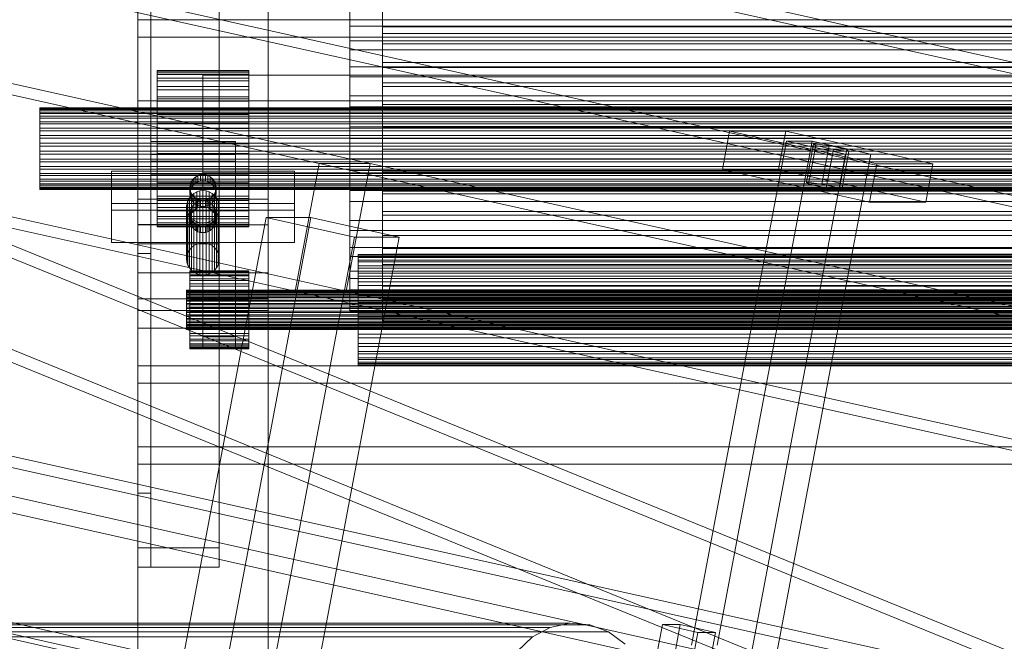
# Model space of a CAD drawing. Header units: millimetres. Extents: x -4738 to 65662, y -68080 to 6847.
# Tile 953 of 1056: x 27189 to 27491, y 249 to 440. Entities that reach past the tile are written whole.
import ezdxf

# ---------------------------------------------------------------- set-up
doc = ezdxf.new("R2010")
doc.units = ezdxf.units.MM
for name, color, linetype, lineweight in [('COTAS_P', 1, 'Continuous', 0), ('lateral_C09', 7, 'Continuous', 0), ('lateral_C10', 7, 'Continuous', 0)]:
    doc.layers.add(name, color=color, linetype=linetype, lineweight=lineweight)
doc.dimstyles.new('R19_100', dxfattribs={"dimtxt": 250, "dimasz": 150, "dimexe": 150, "dimexo": 80, "dimgap": 100, "dimtad": 1, "dimtih": 1, "dimtoh": 1, "dimdsep": 46, "dimcen": 0.09, "dimadec": 0, "dimazin": 0, "dimtfac": 1, "dimtdec": 4, "dimtofl": 0, "dimtmove": 0, "dimatfit": 3, "dimfxl": 1, "dimtolj": 1, "dimtzin": 0, "dimarcsym": 0})

# ---------------------------------------------------------------- blocks, each defined once
blk = doc.blocks.new('DIM_R30_9')
at = {"layer": 'COTAS_P'}
for p, q in [((26750.07, 1241), (27150.07, 1241)), ((27150.07, 1241), (27105.07, 1091)), ((27150.07, 0), (27150.07, 1241)), ((27150.07, 1241), (27195.07, 1091)), ((27150.07, 0), (27105.07, 150)), ((27150.07, 0), (27195.07, 150)), ((26750.07, 0), (27150.07, 0))]:
    blk.add_line(p, q, dxfattribs=at)
blk.add_text('1241 P', height=250, rotation=90, dxfattribs=at).set_placement((27050.07, 620.5))
blk = doc.blocks.new('DIM_R30_31')
at = {"layer": 'COTAS_P'}
for p, q in [((26795.07, 1320), (27495.07, 1320)), ((27495.07, 1320), (27450.07, 1170)), ((27495.07, 0), (27495.07, 1320)), ((27495.07, 1320), (27540.07, 1170)), ((27495.07, 0), (27450.07, 150)), ((27495.07, 0), (27540.07, 150)), ((26795.07, 0), (27495.07, 0))]:
    blk.add_line(p, q, dxfattribs=at)
blk.add_text('1320 P', height=250, rotation=90, dxfattribs=at).set_placement((27395.07, 660))

msp = doc.modelspace()

# ---------------------------------------------------------------- linework, layer by layer
at = {"layer": 'lateral_C09'}
for p, q in [((27225.067, 376.798), (27225.067, 965.451)), ((27250.067, 965.451), (27250.067, 376.798)), ((27225.067, 959.505), (27225.067, 370.852)), ((27250.067, 370.852), (27250.067, 959.505)), ((27225.067, 367.879), (27225.067, 956.532)), ((27229.067, 956.532), (27229.067, 367.879)), ((27300.067, 350.446), (27300.067, 920.446)), ((27300.067, 917.473), (27300.067, 347.473)), ((27225.067, 277.69), (27225.067, 866.343)), ((27250.067, 866.343), (27250.067, 277.69)), ((27225.067, 860.396), (27225.067, 271.743)), ((27229.067, 271.743), (27229.067, 860.396)), ((27250.067, 271.743), (27250.067, 860.396)), ((27225.067, 727.185), (27225.067, 12)), ((27265.067, 12), (27265.067, 727.185)), ((27225.067, 12), (27225.067, 721.808)), ((27265.067, 12), (27265.067, 721.808)), ((27225.067, 530.244), (27225.067, 12)), ((27265.067, 12), (27265.067, 530.244)), ((27225.067, 12), (27225.067, 524.867)), ((27265.067, 12), (27265.067, 524.867)), ((27225.067, 459.905), (27225.067, 294.393)), ((27229.067, 294.393), (27229.067, 459.905)), ((27225.067, 454.009), (27225.067, 294.393)), ((27229.067, 294.393), (27229.067, 454.009)), ((27290.067, 437.502), (27290.067, 443.233)), ((27300.067, 437.374), (27300.067, 441.959)), ((27225.067, 434.129), (27225.067, 439.458)), ((27225.067, 439.458), (27775.067, 439.458)), ((27225.067, 414.681), (27225.067, 439.458)), ((27290.067, 439.751), (27290.067, 433.07)), ((27290.067, 430.33), (27290.067, 437.502)), ((27290.067, 437.502), (27710.067, 437.502)), ((27300.067, 439.584), (27300.067, 435.259)), ((27300.067, 435.259), (27300.067, 437.374)), ((27300.067, 437.374), (27700.067, 437.374)), ((27300.067, 432.149), (27300.067, 437.374)), ((27700.067, 435.259), (27300.067, 435.259)), ((27300.067, 435.259), (27300.067, 430.33)), ((27775.067, 434.129), (27225.067, 434.129)), ((27225.067, 434.129), (27225.067, 409.352)), ((27290.067, 433.07), (27290.067, 425.118)), ((27290.067, 433.07), (27710.067, 433.07)), ((27300.067, 430.33), (27300.067, 432.149)), ((27300.067, 432.149), (27700.067, 432.149)), ((27300.067, 426.374), (27300.067, 432.149)), ((27290.067, 421.992), (27290.067, 430.33)), ((27290.067, 430.33), (27710.067, 430.33)), ((27700.067, 430.33), (27300.067, 430.33)), ((27300.067, 430.33), (27300.067, 424.882)), ((27300.067, 424.882), (27300.067, 426.374)), ((27300.067, 426.374), (27700.067, 426.374)), ((27300.067, 420.148), (27300.067, 426.374)), ((27231.067, 423.786), (27231.067, 423.953)), ((27231.067, 423.953), (27231.067, 423.199)), ((27231.067, 423.953), (27259.067, 423.953)), ((27231.067, 422.705), (27231.067, 423.786)), ((27231.067, 423.786), (27259.067, 423.786)), ((27231.067, 423.199), (27231.067, 421.554)), ((27231.067, 423.199), (27259.067, 423.199)), ((27231.067, 420.752), (27231.067, 422.705)), ((27231.067, 422.705), (27259.067, 422.705)), ((27245.067, 422.555), (27245.067, 392.555)), ((27245.067, 422.555), (27755.067, 422.555)), ((27259.067, 423.199), (27259.067, 423.953)), ((27259.067, 423.953), (27259.067, 423.786)), ((27259.067, 423.786), (27259.067, 422.705)), ((27259.067, 421.554), (27259.067, 423.199)), ((27259.067, 422.705), (27259.067, 420.752)), ((27290.067, 425.118), (27290.067, 416.201)), ((27290.067, 425.118), (27710.067, 425.118)), ((27700.067, 424.882), (27300.067, 424.882)), ((27300.067, 424.882), (27300.067, 419.008)), ((27231.067, 421.554), (27231.067, 419.08)), ((27231.067, 421.554), (27259.067, 421.554)), ((27231.067, 418.001), (27231.067, 420.752)), ((27231.067, 420.752), (27259.067, 420.752)), ((27259.067, 419.08), (27259.067, 421.554)), ((27259.067, 420.752), (27259.067, 418.001)), ((27290.067, 412.809), (27290.067, 421.992)), ((27290.067, 421.992), (27710.067, 421.992)), ((27300.067, 419.008), (27300.067, 420.148)), ((27300.067, 420.148), (27700.067, 420.148)), ((27300.067, 413.577), (27300.067, 420.148)), ((27231.067, 419.08), (27231.067, 415.874)), ((27231.067, 419.08), (27259.067, 419.08)), ((27231.067, 414.558), (27231.067, 418.001)), ((27231.067, 418.001), (27259.067, 418.001)), ((27259.067, 415.874), (27259.067, 419.08)), ((27259.067, 418.001), (27259.067, 414.558)), ((27700.067, 419.008), (27300.067, 419.008)), ((27300.067, 419.008), (27300.067, 412.809)), ((27775.067, 414.681), (27225.067, 414.681)), ((27225.067, 414.681), (27225.067, 409.352)), ((27231.067, 415.874), (27231.067, 412.057)), ((27231.067, 415.874), (27259.067, 415.874)), ((27231.067, 410.486), (27231.067, 415.282)), ((27231.067, 415.282), (27259.067, 415.282)), ((27231.067, 389.514), (27231.067, 415.282)), ((27231.067, 410.556), (27231.067, 414.558)), ((27231.067, 414.558), (27259.067, 414.558)), ((27259.067, 412.057), (27259.067, 415.874)), ((27259.067, 415.282), (27259.067, 410.486)), ((27259.067, 389.514), (27259.067, 415.282)), ((27259.067, 414.558), (27259.067, 410.556)), ((27290.067, 416.201), (27290.067, 406.662)), ((27290.067, 416.201), (27710.067, 416.201)), ((27300.067, 412.809), (27300.067, 413.577)), ((27300.067, 413.577), (27700.067, 413.577)), ((27300.067, 406.774), (27300.067, 413.577)), ((27195.067, 412.389), (27195.067, 412.475)), ((27195.067, 412.475), (27195.067, 412.083)), ((27195.067, 412.475), (27805.067, 412.475)), ((27195.067, 411.826), (27195.067, 412.389)), ((27195.067, 412.389), (27805.067, 412.389)), ((27195.067, 412.083), (27195.067, 411.226)), ((27195.067, 412.083), (27805.067, 412.083)), ((27195.067, 410.808), (27195.067, 411.826)), ((27195.067, 411.826), (27805.067, 411.826)), ((27195.067, 411.226), (27195.067, 409.938)), ((27195.067, 411.226), (27805.067, 411.226)), ((27195.067, 409.375), (27195.067, 410.808)), ((27195.067, 410.808), (27805.067, 410.808)), ((27231.067, 412.057), (27231.067, 407.777)), ((27231.067, 412.057), (27259.067, 412.057)), ((27231.067, 406.148), (27231.067, 410.556)), ((27231.067, 410.556), (27259.067, 410.556)), ((27259.067, 410.486), (27231.067, 410.486)), ((27231.067, 410.486), (27231.067, 384.718)), ((27259.067, 407.777), (27259.067, 412.057)), ((27259.067, 410.556), (27259.067, 406.148)), ((27259.067, 384.718), (27259.067, 410.486)), ((27290.067, 403.134), (27290.067, 412.809)), ((27290.067, 412.809), (27710.067, 412.809)), ((27700.067, 412.809), (27300.067, 412.809)), ((27300.067, 412.809), (27300.067, 406.391)), ((27195.067, 409.938), (27195.067, 408.267)), ((27195.067, 409.938), (27805.067, 409.938)), ((27195.067, 407.582), (27195.067, 409.375)), ((27195.067, 409.375), (27805.067, 409.375)), ((27195.067, 408.267), (27195.067, 406.28)), ((27195.067, 408.267), (27805.067, 408.267)), ((27195.067, 405.498), (27195.067, 407.582)), ((27195.067, 407.582), (27805.067, 407.582)), ((27225.067, 409.352), (27775.067, 409.352)), ((27231.067, 407.777), (27231.067, 403.198)), ((27231.067, 407.777), (27259.067, 407.777)), ((27259.067, 403.198), (27259.067, 407.777)), ((27195.067, 406.28), (27195.067, 404.05)), ((27195.067, 406.28), (27805.067, 406.28)), ((27195.067, 403.202), (27195.067, 405.498)), ((27195.067, 405.498), (27805.067, 405.498)), ((27231.067, 401.504), (27231.067, 406.148)), ((27231.067, 406.148), (27259.067, 406.148)), ((27259.067, 406.148), (27259.067, 401.504)), ((27290.067, 406.662), (27290.067, 396.866)), ((27710.067, 406.662), (27290.067, 406.662)), ((27300.067, 406.391), (27300.067, 406.774)), ((27300.067, 406.774), (27700.067, 406.774)), ((27300.067, 399.855), (27300.067, 406.774)), ((27700.067, 406.391), (27300.067, 406.391)), ((27300.067, 406.391), (27300.067, 399.863)), ((27195.067, 404.05), (27195.067, 401.665)), ((27195.067, 404.05), (27805.067, 404.05)), ((27195.067, 400.783), (27195.067, 403.202)), ((27195.067, 403.202), (27805.067, 403.202)), ((27195.067, 401.665), (27195.067, 399.217)), ((27805.067, 401.665), (27195.067, 401.665)), ((27229.067, 398.165), (27229.067, 402.162)), ((27229.067, 402.162), (27255.067, 402.162)), ((27229.067, 396.216), (27229.067, 402.162)), ((27231.067, 403.198), (27231.067, 398.496)), ((27259.067, 403.198), (27231.067, 403.198)), ((27231.067, 396.802), (27231.067, 401.504)), ((27231.067, 401.504), (27259.067, 401.504)), ((27245.067, 398.565), (27245.067, 401.762)), ((27245.067, 401.762), (27255.067, 401.762)), ((27245.067, 342.297), (27245.067, 401.762)), ((27255.067, 402.162), (27255.067, 398.165)), ((27255.067, 396.216), (27255.067, 402.162)), ((27255.067, 401.762), (27255.067, 398.565)), ((27255.067, 342.297), (27255.067, 401.762)), ((27259.067, 398.496), (27259.067, 403.198)), ((27259.067, 401.504), (27259.067, 396.802)), ((27290.067, 393.338), (27290.067, 403.134)), ((27290.067, 403.134), (27710.067, 403.134)), ((27195.067, 398.335), (27195.067, 400.783)), ((27195.067, 400.783), (27805.067, 400.783)), ((27195.067, 399.217), (27195.067, 396.798)), ((27195.067, 399.217), (27805.067, 399.217)), ((27195.067, 395.95), (27195.067, 398.335)), ((27195.067, 398.335), (27805.067, 398.335)), ((27255.067, 398.165), (27229.067, 398.165)), ((27229.067, 398.165), (27229.067, 392.219)), ((27231.067, 398.496), (27231.067, 393.852)), ((27231.067, 398.496), (27259.067, 398.496)), ((27255.067, 398.565), (27245.067, 398.565)), ((27245.067, 398.565), (27245.067, 339.1)), ((27255.067, 339.1), (27255.067, 398.565)), ((27255.067, 392.219), (27255.067, 398.165)), ((27259.067, 393.852), (27259.067, 398.496)), ((27700.067, 399.863), (27300.067, 399.863)), ((27300.067, 399.863), (27300.067, 393.338)), ((27300.067, 392.939), (27300.067, 399.855)), ((27195.067, 396.798), (27195.067, 394.502)), ((27195.067, 396.798), (27805.067, 396.798)), ((27195.067, 393.72), (27195.067, 395.95)), ((27195.067, 395.95), (27805.067, 395.95)), ((27255.067, 396.216), (27229.067, 396.216)), ((27229.067, 396.216), (27229.067, 392.219)), ((27231.067, 392.223), (27231.067, 396.802)), ((27231.067, 396.802), (27259.067, 396.802)), ((27255.067, 392.219), (27255.067, 396.216)), ((27259.067, 396.802), (27259.067, 392.223)), ((27290.067, 396.866), (27290.067, 387.191)), ((27290.067, 396.866), (27710.067, 396.866)), ((27195.067, 394.502), (27195.067, 392.418)), ((27195.067, 394.502), (27805.067, 394.502)), ((27195.067, 391.733), (27195.067, 393.72)), ((27195.067, 393.72), (27805.067, 393.72)), ((27195.067, 392.418), (27195.067, 390.625)), ((27195.067, 392.418), (27805.067, 392.418)), ((27217.067, 381.12), (27217.067, 393.111)), ((27217.067, 393.111), (27273.067, 393.111)), ((27217.067, 383.201), (27217.067, 393.111)), ((27229.067, 392.219), (27255.067, 392.219)), ((27231.067, 393.852), (27231.067, 389.444)), ((27231.067, 393.852), (27259.067, 393.852)), ((27231.067, 387.943), (27231.067, 392.223)), ((27231.067, 392.223), (27259.067, 392.223)), ((27245.067, 392.555), (27755.067, 392.555)), ((27259.067, 389.444), (27259.067, 393.852)), ((27259.067, 392.223), (27259.067, 387.943)), ((27273.067, 393.111), (27273.067, 381.12)), ((27273.067, 383.201), (27273.067, 393.111)), ((27290.067, 383.799), (27290.067, 393.338)), ((27290.067, 393.338), (27710.067, 393.338)), ((27300.067, 393.338), (27300.067, 392.939)), ((27700.067, 393.338), (27300.067, 393.338)), ((27300.067, 393.338), (27300.067, 386.927)), ((27300.067, 392.939), (27700.067, 392.939)), ((27300.067, 386.143), (27300.067, 392.939)), ((27195.067, 390.062), (27195.067, 391.733)), ((27195.067, 391.733), (27805.067, 391.733)), ((27195.067, 390.625), (27195.067, 389.192)), ((27195.067, 390.625), (27805.067, 390.625)), ((27195.067, 388.774), (27195.067, 390.062)), ((27195.067, 390.062), (27805.067, 390.062)), ((27195.067, 389.192), (27195.067, 388.174)), ((27195.067, 389.192), (27805.067, 389.192)), ((27259.067, 389.514), (27231.067, 389.514)), ((27231.067, 389.514), (27231.067, 384.718)), ((27231.067, 389.444), (27231.067, 385.442)), ((27231.067, 389.444), (27259.067, 389.444)), ((27241.372, 389.598), (27241.144, 388.855)), ((27241.742, 390.284), (27241.372, 389.598)), ((27241.372, 387.733), (27241.372, 389.598)), ((27242.239, 390.884), (27241.742, 390.284)), ((27241.742, 388.418), (27241.742, 390.284)), ((27242.845, 391.378), (27242.239, 390.884)), ((27242.239, 389.019), (27242.239, 390.884)), ((27242.239, 389.019), (27242.845, 389.512)), ((27243.537, 391.744), (27242.845, 391.378)), ((27242.845, 389.512), (27242.845, 391.378)), ((27242.845, 389.512), (27243.537, 389.879)), ((27244.287, 391.969), (27243.537, 391.744)), ((27243.537, 389.879), (27243.537, 391.744)), ((27243.537, 389.879), (27244.287, 390.104)), ((27245.067, 392.046), (27244.287, 391.969)), ((27244.287, 390.104), (27244.287, 391.969)), ((27244.287, 390.104), (27245.067, 390.18)), ((27245.848, 391.969), (27245.067, 392.046)), ((27245.067, 390.18), (27245.067, 392.046)), ((27245.067, 390.18), (27245.848, 390.104)), ((27246.598, 391.744), (27245.848, 391.969)), ((27245.848, 390.104), (27245.848, 391.969)), ((27245.848, 390.104), (27246.598, 389.879)), ((27247.29, 391.378), (27246.598, 391.744)), ((27246.598, 389.879), (27246.598, 391.744)), ((27246.598, 389.879), (27247.29, 389.512)), ((27247.896, 390.884), (27247.29, 391.378)), ((27247.29, 389.512), (27247.29, 391.378)), ((27247.29, 389.512), (27247.896, 389.019)), ((27248.393, 390.284), (27247.896, 390.884)), ((27247.896, 389.019), (27247.896, 390.884)), ((27248.763, 389.598), (27248.393, 390.284)), ((27248.393, 388.418), (27248.393, 390.284)), ((27248.991, 388.855), (27248.763, 389.598)), ((27248.763, 387.733), (27248.763, 389.598)), ((27259.067, 384.718), (27259.067, 389.514)), ((27259.067, 385.442), (27259.067, 389.444)), ((27195.067, 387.917), (27195.067, 388.774)), ((27195.067, 388.774), (27805.067, 388.774)), ((27195.067, 388.174), (27195.067, 387.611)), ((27195.067, 388.174), (27805.067, 388.174)), ((27195.067, 387.525), (27195.067, 387.917)), ((27195.067, 387.917), (27805.067, 387.917)), ((27195.067, 387.611), (27195.067, 387.525)), ((27195.067, 387.611), (27805.067, 387.611)), ((27195.067, 387.525), (27805.067, 387.525)), ((27231.067, 384.126), (27231.067, 387.943)), ((27231.067, 387.943), (27259.067, 387.943)), ((27241.144, 388.855), (27241.067, 388.081)), ((27241.067, 388.081), (27241.144, 387.308)), ((27241.067, 386.216), (27241.067, 388.081)), ((27241.067, 386.216), (27241.144, 386.989)), ((27241.144, 385.443), (27241.067, 386.216)), ((27241.144, 386.989), (27241.144, 388.855)), ((27241.144, 386.989), (27241.372, 387.733)), ((27241.144, 387.308), (27241.372, 386.564)), ((27241.144, 385.443), (27241.144, 387.308)), ((27241.372, 387.733), (27241.742, 388.418)), ((27241.372, 386.564), (27241.742, 385.879)), ((27241.372, 384.699), (27241.372, 386.564)), ((27242.29, 386.297), (27241.532, 385.681)), ((27241.742, 388.418), (27242.239, 389.019)), ((27243.154, 386.755), (27242.29, 386.297)), ((27242.29, 370.309), (27242.29, 386.297)), ((27244.092, 387.037), (27243.154, 386.755)), ((27243.154, 370.767), (27243.154, 386.755)), ((27245.067, 387.132), (27244.092, 387.037)), ((27244.092, 371.049), (27244.092, 387.037)), ((27246.043, 387.037), (27245.067, 387.132)), ((27245.067, 371.144), (27245.067, 387.132)), ((27246.981, 386.755), (27246.043, 387.037)), ((27246.043, 371.049), (27246.043, 387.037)), ((27247.845, 386.297), (27246.981, 386.755)), ((27246.981, 370.767), (27246.981, 386.755)), ((27248.603, 385.681), (27247.845, 386.297)), ((27247.845, 370.309), (27247.845, 386.297)), ((27247.896, 389.019), (27248.393, 388.418)), ((27248.393, 388.418), (27248.763, 387.733)), ((27248.393, 385.879), (27248.763, 386.564)), ((27248.763, 387.733), (27248.991, 386.989)), ((27248.763, 386.564), (27248.991, 387.308)), ((27248.763, 384.699), (27248.763, 386.564)), ((27249.067, 388.081), (27248.991, 388.855)), ((27248.991, 386.989), (27248.991, 388.855)), ((27248.991, 387.308), (27249.067, 388.081)), ((27248.991, 385.443), (27248.991, 387.308)), ((27248.991, 386.989), (27249.067, 386.216)), ((27249.067, 386.216), (27248.991, 385.443)), ((27249.067, 388.081), (27249.067, 386.216)), ((27259.067, 387.943), (27259.067, 384.126)), ((27290.067, 387.191), (27290.067, 378.008)), ((27290.067, 387.191), (27710.067, 387.191)), ((27300.067, 386.927), (27300.067, 386.143)), ((27700.067, 386.927), (27300.067, 386.927)), ((27300.067, 386.927), (27300.067, 380.74)), ((27300.067, 386.143), (27700.067, 386.143)), ((27300.067, 379.584), (27300.067, 386.143)), ((27273.067, 383.201), (27217.067, 383.201)), ((27217.067, 383.201), (27217.067, 371.209)), ((27225.067, 361.916), (27225.067, 384.566)), ((27225.067, 384.566), (27265.067, 384.566)), ((27225.067, 376.637), (27225.067, 384.566)), ((27231.067, 385.442), (27231.067, 381.999)), ((27231.067, 385.442), (27259.067, 385.442)), ((27231.067, 384.718), (27259.067, 384.718)), ((27231.067, 380.92), (27231.067, 384.126)), ((27231.067, 384.126), (27259.067, 384.126)), ((27240.164, 383.144), (27240.067, 382.177)), ((27240.448, 384.073), (27240.164, 383.144)), ((27240.164, 367.155), (27240.164, 383.144)), ((27240.91, 384.93), (27240.448, 384.073)), ((27240.448, 368.085), (27240.448, 384.073)), ((27241.532, 385.681), (27240.91, 384.93)), ((27240.91, 368.942), (27240.91, 384.93)), ((27241.372, 384.699), (27241.144, 385.443)), ((27241.742, 384.014), (27241.372, 384.699)), ((27241.532, 369.693), (27241.532, 385.681)), ((27241.742, 385.879), (27242.239, 385.278)), ((27241.742, 384.014), (27241.742, 385.879)), ((27242.239, 383.413), (27241.742, 384.014)), ((27242.239, 385.278), (27242.845, 384.785)), ((27242.239, 383.413), (27242.239, 385.278)), ((27242.845, 382.92), (27242.239, 383.413)), ((27242.845, 383.383), (27242.239, 382.89)), ((27242.845, 384.785), (27243.537, 384.419)), ((27242.845, 382.92), (27242.845, 384.785)), ((27243.537, 383.75), (27242.845, 383.383)), ((27242.845, 381.518), (27242.845, 383.383)), ((27243.537, 384.419), (27244.287, 384.193)), ((27243.537, 382.553), (27243.537, 384.419)), ((27244.287, 383.975), (27243.537, 383.75)), ((27243.537, 381.884), (27243.537, 383.75)), ((27244.287, 384.193), (27245.067, 384.117)), ((27244.287, 382.328), (27244.287, 384.193)), ((27245.067, 384.051), (27244.287, 383.975)), ((27244.287, 382.11), (27244.287, 383.975)), ((27245.067, 384.117), (27245.848, 384.193)), ((27245.067, 382.252), (27245.067, 384.117)), ((27245.848, 383.975), (27245.067, 384.051)), ((27245.067, 382.186), (27245.067, 384.051)), ((27245.848, 384.193), (27246.598, 384.419)), ((27245.848, 382.328), (27245.848, 384.193)), ((27246.598, 383.75), (27245.848, 383.975)), ((27245.848, 382.11), (27245.848, 383.975)), ((27246.598, 384.419), (27247.29, 384.785)), ((27246.598, 382.553), (27246.598, 384.419)), ((27247.29, 383.383), (27246.598, 383.75)), ((27246.598, 381.884), (27246.598, 383.75)), ((27247.29, 384.785), (27247.896, 385.278)), ((27247.29, 382.92), (27247.29, 384.785)), ((27247.896, 383.413), (27247.29, 382.92)), ((27247.896, 382.89), (27247.29, 383.383)), ((27247.29, 381.518), (27247.29, 383.383)), ((27247.896, 385.278), (27248.393, 385.879)), ((27247.896, 383.413), (27247.896, 385.278)), ((27248.393, 384.014), (27247.896, 383.413)), ((27248.393, 384.014), (27248.393, 385.879)), ((27248.763, 384.699), (27248.393, 384.014)), ((27249.225, 384.93), (27248.603, 385.681)), ((27248.603, 369.693), (27248.603, 385.681)), ((27248.991, 385.443), (27248.763, 384.699)), ((27249.687, 384.073), (27249.225, 384.93)), ((27249.225, 368.942), (27249.225, 384.93)), ((27249.971, 383.144), (27249.687, 384.073)), ((27249.687, 368.085), (27249.687, 384.073)), ((27250.067, 382.177), (27249.971, 383.144)), ((27249.971, 367.155), (27249.971, 383.144)), ((27259.067, 381.999), (27259.067, 385.442)), ((27259.067, 384.126), (27259.067, 380.92)), ((27265.067, 384.566), (27265.067, 361.916)), ((27265.067, 376.637), (27265.067, 384.566)), ((27273.067, 371.209), (27273.067, 383.201)), ((27290.067, 374.882), (27290.067, 383.799)), ((27290.067, 383.799), (27710.067, 383.799)), ((27273.067, 381.12), (27217.067, 381.12)), ((27217.067, 381.12), (27217.067, 371.209)), ((27231.067, 381.999), (27231.067, 379.248)), ((27231.067, 381.999), (27259.067, 381.999)), ((27231.067, 378.446), (27231.067, 380.92)), ((27231.067, 380.92), (27259.067, 380.92)), ((27240.067, 382.177), (27240.164, 381.21)), ((27240.067, 366.189), (27240.067, 382.177)), ((27240.164, 381.21), (27240.448, 380.28)), ((27240.164, 365.222), (27240.164, 381.21)), ((27240.448, 380.28), (27240.91, 379.424)), ((27240.448, 364.292), (27240.448, 380.28)), ((27241.144, 380.861), (27241.067, 380.087)), ((27241.067, 380.087), (27241.144, 379.314)), ((27241.067, 378.222), (27241.067, 380.087)), ((27241.372, 381.604), (27241.144, 380.861)), ((27241.144, 378.995), (27241.144, 380.861)), ((27241.742, 382.29), (27241.372, 381.604)), ((27241.372, 379.739), (27241.372, 381.604)), ((27241.372, 379.739), (27241.742, 380.424)), ((27242.239, 382.89), (27241.742, 382.29)), ((27241.742, 380.424), (27241.742, 382.29)), ((27241.742, 380.424), (27242.239, 381.025)), ((27242.239, 381.025), (27242.239, 382.89)), ((27242.239, 381.025), (27242.845, 381.518)), ((27243.537, 382.553), (27242.845, 382.92)), ((27242.845, 381.518), (27243.537, 381.884)), ((27244.287, 382.328), (27243.537, 382.553)), ((27243.537, 381.884), (27244.287, 382.11)), ((27245.067, 382.252), (27244.287, 382.328)), ((27244.287, 382.11), (27245.067, 382.186)), ((27245.848, 382.328), (27245.067, 382.252)), ((27245.067, 382.186), (27245.848, 382.11)), ((27246.598, 382.553), (27245.848, 382.328)), ((27245.848, 382.11), (27246.598, 381.884)), ((27247.29, 382.92), (27246.598, 382.553)), ((27246.598, 381.884), (27247.29, 381.518)), ((27247.29, 381.518), (27247.896, 381.025)), ((27248.393, 382.29), (27247.896, 382.89)), ((27247.896, 381.025), (27247.896, 382.89)), ((27247.896, 381.025), (27248.393, 380.424)), ((27248.763, 381.604), (27248.393, 382.29)), ((27248.393, 380.424), (27248.393, 382.29)), ((27248.393, 380.424), (27248.763, 379.739)), ((27248.991, 380.861), (27248.763, 381.604)), ((27248.763, 379.739), (27248.763, 381.604)), ((27249.067, 380.087), (27248.991, 380.861)), ((27248.991, 378.995), (27248.991, 380.861)), ((27248.991, 379.314), (27249.067, 380.087)), ((27249.067, 380.087), (27249.067, 378.222)), ((27249.225, 379.424), (27249.687, 380.28)), ((27249.687, 380.28), (27249.971, 381.21)), ((27249.687, 364.292), (27249.687, 380.28)), ((27249.971, 381.21), (27250.067, 382.177)), ((27249.971, 365.222), (27249.971, 381.21)), ((27250.067, 382.177), (27250.067, 366.189)), ((27259.067, 379.248), (27259.067, 381.999)), ((27259.067, 380.92), (27259.067, 378.446)), ((27273.067, 371.209), (27273.067, 381.12)), ((27300.067, 380.74), (27300.067, 379.584)), ((27700.067, 380.74), (27300.067, 380.74)), ((27300.067, 380.74), (27300.067, 374.882)), ((27231.067, 379.248), (27231.067, 377.295)), ((27231.067, 379.248), (27259.067, 379.248)), ((27231.067, 376.801), (27231.067, 378.446)), ((27231.067, 378.446), (27259.067, 378.446)), ((27231.067, 377.295), (27231.067, 376.214)), ((27231.067, 377.295), (27259.067, 377.295)), ((27240.91, 379.424), (27241.532, 378.673)), ((27240.91, 363.436), (27240.91, 379.424)), ((27241.067, 378.222), (27241.144, 378.995)), ((27241.144, 377.448), (27241.067, 378.222)), ((27241.144, 378.995), (27241.372, 379.739)), ((27241.144, 379.314), (27241.372, 378.57)), ((27241.144, 377.448), (27241.144, 379.314)), ((27241.372, 376.705), (27241.144, 377.448)), ((27241.372, 378.57), (27241.742, 377.885)), ((27241.372, 376.705), (27241.372, 378.57)), ((27241.532, 378.673), (27242.29, 378.057)), ((27241.532, 362.685), (27241.532, 378.673)), ((27241.742, 377.885), (27242.239, 377.284)), ((27241.742, 376.019), (27241.742, 377.885)), ((27242.239, 377.284), (27242.845, 376.791)), ((27242.239, 375.419), (27242.239, 377.284)), ((27242.29, 378.057), (27243.154, 377.599)), ((27242.29, 362.068), (27242.29, 378.057)), ((27243.154, 377.599), (27244.092, 377.317)), ((27243.154, 361.61), (27243.154, 377.599)), ((27244.092, 377.317), (27245.067, 377.221)), ((27244.092, 361.328), (27244.092, 377.317)), ((27245.067, 377.221), (27246.043, 377.317)), ((27245.067, 361.233), (27245.067, 377.221)), ((27246.043, 377.317), (27246.981, 377.599)), ((27246.043, 361.328), (27246.043, 377.317)), ((27246.981, 377.599), (27247.845, 378.057)), ((27246.981, 361.61), (27246.981, 377.599)), ((27247.29, 376.791), (27247.896, 377.284)), ((27247.845, 378.057), (27248.603, 378.673)), ((27247.845, 362.068), (27247.845, 378.057)), ((27247.896, 377.284), (27248.393, 377.885)), ((27247.896, 375.419), (27247.896, 377.284)), ((27248.393, 377.885), (27248.763, 378.57)), ((27248.393, 376.019), (27248.393, 377.885)), ((27248.603, 378.673), (27249.225, 379.424)), ((27248.603, 362.685), (27248.603, 378.673)), ((27248.763, 379.739), (27248.991, 378.995)), ((27248.763, 378.57), (27248.991, 379.314)), ((27248.763, 376.705), (27248.763, 378.57)), ((27248.991, 377.448), (27248.763, 376.705)), ((27248.991, 377.448), (27248.991, 379.314)), ((27248.991, 378.995), (27249.067, 378.222)), ((27249.067, 378.222), (27248.991, 377.448)), ((27249.225, 363.436), (27249.225, 379.424)), ((27259.067, 377.295), (27259.067, 379.248)), ((27259.067, 378.446), (27259.067, 376.801)), ((27259.067, 376.214), (27259.067, 377.295)), ((27290.067, 378.008), (27290.067, 369.67)), ((27290.067, 378.008), (27710.067, 378.008)), ((27300.067, 379.584), (27700.067, 379.584)), ((27300.067, 373.375), (27300.067, 379.584)), ((27250.067, 376.798), (27225.067, 376.798)), ((27225.067, 376.798), (27225.067, 370.852)), ((27265.067, 376.637), (27225.067, 376.637)), ((27225.067, 376.637), (27225.067, 353.987)), ((27231.067, 376.047), (27231.067, 376.801)), ((27231.067, 376.801), (27259.067, 376.801)), ((27231.067, 376.214), (27231.067, 376.047)), ((27231.067, 376.214), (27259.067, 376.214)), ((27231.067, 376.047), (27259.067, 376.047)), ((27241.742, 376.019), (27241.372, 376.705)), ((27242.239, 375.419), (27241.742, 376.019)), ((27242.845, 374.926), (27242.239, 375.419)), ((27242.845, 376.791), (27243.537, 376.425)), ((27242.845, 374.926), (27242.845, 376.791)), ((27243.537, 374.559), (27242.845, 374.926)), ((27243.537, 376.425), (27244.287, 376.199)), ((27243.537, 374.559), (27243.537, 376.425)), ((27244.287, 374.334), (27243.537, 374.559)), ((27244.287, 376.199), (27245.067, 376.123)), ((27244.287, 374.334), (27244.287, 376.199)), ((27245.067, 374.258), (27244.287, 374.334)), ((27245.067, 376.123), (27245.848, 376.199)), ((27245.067, 374.258), (27245.067, 376.123)), ((27245.848, 374.334), (27245.067, 374.258)), ((27245.848, 376.199), (27246.598, 376.425)), ((27245.848, 374.334), (27245.848, 376.199)), ((27246.598, 374.559), (27245.848, 374.334)), ((27246.598, 376.425), (27247.29, 376.791)), ((27246.598, 374.559), (27246.598, 376.425)), ((27247.29, 374.926), (27246.598, 374.559)), ((27247.29, 374.926), (27247.29, 376.791)), ((27247.896, 375.419), (27247.29, 374.926)), ((27248.393, 376.019), (27247.896, 375.419)), ((27248.763, 376.705), (27248.393, 376.019)), ((27250.067, 370.852), (27250.067, 376.798)), ((27259.067, 376.801), (27259.067, 376.047)), ((27259.067, 376.047), (27259.067, 376.214)), ((27265.067, 353.987), (27265.067, 376.637)), ((27290.067, 366.93), (27290.067, 374.882)), ((27290.067, 374.882), (27710.067, 374.882)), ((27300.067, 374.882), (27300.067, 373.375)), ((27700.067, 374.882), (27300.067, 374.882)), ((27300.067, 374.882), (27300.067, 369.454)), ((27217.067, 371.209), (27273.067, 371.209)), ((27243.154, 370.767), (27244.092, 371.049)), ((27244.092, 371.049), (27245.067, 371.144)), ((27245.067, 371.144), (27246.043, 371.049)), ((27246.043, 371.049), (27246.981, 370.767)), ((27300.067, 373.375), (27700.067, 373.375)), ((27300.067, 367.621), (27300.067, 373.375)), ((27225.067, 370.852), (27250.067, 370.852)), ((27240.164, 367.155), (27240.448, 368.085)), ((27240.448, 368.085), (27240.91, 368.942)), ((27240.91, 368.942), (27241.532, 369.693)), ((27241.532, 369.693), (27242.29, 370.309)), ((27242.29, 370.309), (27243.154, 370.767)), ((27246.981, 370.767), (27247.845, 370.309)), ((27247.845, 370.309), (27248.603, 369.693)), ((27248.603, 369.693), (27249.225, 368.942)), ((27249.225, 368.942), (27249.687, 368.085)), ((27249.687, 368.085), (27249.971, 367.155)), ((27290.067, 369.67), (27290.067, 362.498)), ((27290.067, 369.67), (27710.067, 369.67)), ((27300.067, 369.454), (27300.067, 367.621)), ((27700.067, 369.454), (27300.067, 369.454)), ((27300.067, 369.454), (27300.067, 364.548)), ((27229.067, 367.879), (27225.067, 367.879)), ((27225.067, 367.879), (27225.067, 271.743)), ((27229.067, 271.743), (27229.067, 367.879)), ((27240.067, 366.189), (27240.164, 367.155)), ((27240.164, 365.222), (27240.067, 366.189)), ((27240.448, 364.292), (27240.164, 365.222)), ((27249.971, 365.222), (27249.687, 364.292)), ((27249.971, 367.155), (27250.067, 366.189)), ((27250.067, 366.189), (27249.971, 365.222)), ((27290.067, 360.249), (27290.067, 366.93)), ((27290.067, 366.93), (27710.067, 366.93)), ((27292.567, 367.458), (27292.567, 367.576)), ((27292.567, 367.576), (27292.567, 367.042)), ((27292.567, 367.576), (27707.567, 367.576)), ((27292.567, 366.692), (27292.567, 367.458)), ((27292.567, 367.458), (27707.567, 367.458)), ((27292.567, 367.042), (27292.567, 365.877)), ((27292.567, 367.042), (27707.567, 367.042)), ((27292.567, 365.309), (27292.567, 366.692)), ((27292.567, 366.692), (27707.567, 366.692)), ((27292.567, 365.877), (27292.567, 364.125)), ((27292.567, 365.877), (27707.567, 365.877)), ((27292.567, 363.36), (27292.567, 365.309)), ((27292.567, 365.309), (27707.567, 365.309)), ((27300.067, 367.621), (27700.067, 367.621)), ((27300.067, 362.421), (27300.067, 367.621)), ((27240.91, 363.436), (27240.448, 364.292)), ((27241.532, 362.685), (27240.91, 363.436)), ((27241.067, 362.502), (27241.067, 362.586)), ((27241.067, 362.586), (27241.067, 362.209)), ((27241.067, 362.586), (27259.067, 362.586)), ((27241.067, 361.962), (27241.067, 362.502)), ((27241.067, 362.502), (27259.067, 362.502)), ((27241.067, 362.209), (27241.067, 361.386)), ((27241.067, 362.209), (27259.067, 362.209)), ((27241.067, 360.985), (27241.067, 361.962)), ((27241.067, 361.962), (27259.067, 361.962)), ((27242.29, 362.068), (27241.532, 362.685)), ((27243.154, 361.61), (27242.29, 362.068)), ((27247.845, 362.068), (27246.981, 361.61)), ((27248.603, 362.685), (27247.845, 362.068)), ((27249.225, 363.436), (27248.603, 362.685)), ((27249.687, 364.292), (27249.225, 363.436)), ((27259.067, 362.209), (27259.067, 362.586)), ((27259.067, 362.586), (27259.067, 362.502)), ((27259.067, 362.502), (27259.067, 361.962)), ((27259.067, 361.386), (27259.067, 362.209)), ((27259.067, 361.962), (27259.067, 360.985)), ((27290.067, 362.498), (27290.067, 356.767)), ((27290.067, 362.498), (27710.067, 362.498)), ((27292.567, 364.125), (27292.567, 361.853)), ((27292.567, 364.125), (27707.567, 364.125)), ((27292.567, 360.921), (27292.567, 363.36)), ((27292.567, 363.36), (27707.567, 363.36)), ((27300.067, 364.548), (27300.067, 362.421)), ((27700.067, 364.548), (27300.067, 364.548)), ((27300.067, 364.548), (27300.067, 360.249)), ((27300.067, 362.421), (27700.067, 362.421)), ((27300.067, 357.864), (27300.067, 362.421)), ((27265.067, 361.916), (27225.067, 361.916)), ((27225.067, 361.916), (27225.067, 353.987)), ((27241.067, 361.386), (27241.067, 360.15)), ((27241.067, 361.386), (27259.067, 361.386)), ((27241.067, 359.61), (27241.067, 360.985)), ((27241.067, 360.985), (27259.067, 360.985)), ((27241.067, 360.15), (27241.067, 358.546)), ((27241.067, 360.15), (27259.067, 360.15)), ((27241.067, 357.888), (27241.067, 359.61)), ((27241.067, 359.61), (27259.067, 359.61)), ((27244.092, 361.328), (27243.154, 361.61)), ((27245.067, 361.233), (27244.092, 361.328)), ((27246.043, 361.328), (27245.067, 361.233)), ((27246.981, 361.61), (27246.043, 361.328)), ((27259.067, 360.15), (27259.067, 361.386)), ((27259.067, 360.985), (27259.067, 359.61)), ((27259.067, 358.546), (27259.067, 360.15)), ((27259.067, 359.61), (27259.067, 357.888)), ((27265.067, 353.987), (27265.067, 361.916)), ((27290.067, 355.096), (27290.067, 360.249)), ((27290.067, 360.249), (27710.067, 360.249)), ((27292.567, 361.853), (27292.567, 359.15)), ((27292.567, 361.853), (27707.567, 361.853)), ((27292.567, 358.087), (27292.567, 360.921)), ((27292.567, 360.921), (27707.567, 360.921)), ((27292.567, 359.15), (27292.567, 356.118)), ((27292.567, 359.15), (27707.567, 359.15)), ((27300.067, 360.249), (27300.067, 357.864)), ((27700.067, 360.249), (27300.067, 360.249)), ((27300.067, 360.249), (27300.067, 356.631)), ((27240.067, 356.556), (27240.067, 356.598)), ((27240.067, 356.598), (27240.067, 356.409)), ((27240.067, 356.598), (27760.067, 356.598)), ((27240.067, 356.286), (27240.067, 356.556)), ((27240.067, 356.556), (27760.067, 356.556)), ((27240.067, 356.409), (27240.067, 355.998)), ((27240.067, 356.409), (27760.067, 356.409)), ((27240.067, 355.797), (27240.067, 356.286)), ((27240.067, 356.286), (27760.067, 356.286)), ((27240.067, 355.998), (27240.067, 355.379)), ((27240.067, 355.998), (27760.067, 355.998)), ((27241.067, 358.546), (27241.067, 356.638)), ((27241.067, 358.546), (27259.067, 358.546)), ((27241.067, 355.887), (27241.067, 357.888)), ((27241.067, 357.888), (27259.067, 357.888)), ((27241.067, 356.638), (27241.067, 354.498)), ((27241.067, 356.638), (27259.067, 356.638)), ((27259.067, 356.638), (27259.067, 358.546)), ((27259.067, 357.888), (27259.067, 355.887)), ((27259.067, 354.498), (27259.067, 356.638)), ((27290.067, 356.767), (27290.067, 352.698)), ((27290.067, 356.767), (27710.067, 356.767)), ((27292.567, 354.964), (27292.567, 358.087)), ((27292.567, 358.087), (27707.567, 358.087)), ((27292.567, 356.118), (27292.567, 352.874)), ((27292.567, 356.118), (27707.567, 356.118)), ((27300.067, 357.864), (27700.067, 357.864)), ((27300.067, 354.028), (27300.067, 357.864)), ((27300.067, 356.631), (27300.067, 354.028)), ((27700.067, 356.631), (27300.067, 356.631)), ((27300.067, 356.631), (27300.067, 353.754)), ((27225.067, 353.987), (27265.067, 353.987)), ((27240.067, 355.11), (27240.067, 355.797)), ((27240.067, 355.797), (27760.067, 355.797)), ((27240.067, 355.379), (27240.067, 354.578)), ((27240.067, 355.379), (27760.067, 355.379)), ((27240.067, 354.249), (27240.067, 355.11)), ((27240.067, 355.11), (27760.067, 355.11)), ((27240.067, 354.578), (27240.067, 353.624)), ((27240.067, 354.578), (27760.067, 354.578)), ((27240.067, 353.248), (27240.067, 354.249)), ((27240.067, 354.249), (27760.067, 354.249)), ((27240.067, 353.624), (27240.067, 352.554)), ((27240.067, 353.624), (27760.067, 353.624)), ((27240.067, 352.146), (27240.067, 353.248)), ((27240.067, 353.248), (27760.067, 353.248)), ((27241.067, 353.684), (27241.067, 355.887)), ((27241.067, 355.887), (27259.067, 355.887)), ((27241.067, 354.498), (27241.067, 352.208)), ((27241.067, 354.498), (27259.067, 354.498)), ((27241.067, 351.362), (27241.067, 353.684)), ((27241.067, 353.684), (27259.067, 353.684)), ((27259.067, 355.887), (27259.067, 353.684)), ((27259.067, 352.208), (27259.067, 354.498)), ((27259.067, 353.684), (27259.067, 351.362)), ((27290.067, 351.669), (27290.067, 355.096)), ((27290.067, 355.096), (27710.067, 355.096)), ((27292.567, 351.675), (27292.567, 354.964)), ((27292.567, 354.964), (27707.567, 354.964)), ((27300.067, 354.028), (27700.067, 354.028)), ((27300.067, 350.979), (27300.067, 354.028)), ((27300.067, 353.754), (27300.067, 350.979)), ((27700.067, 353.754), (27300.067, 353.754)), ((27300.067, 353.754), (27300.067, 351.669)), ((27225.067, 350.376), (27265.067, 350.376)), ((27225.067, 344.999), (27225.067, 350.376)), ((27225.067, 350.376), (27225.067, 12)), ((27240.067, 352.554), (27240.067, 351.409)), ((27240.067, 352.554), (27760.067, 352.554)), ((27240.067, 350.985), (27240.067, 352.146)), ((27240.067, 352.146), (27760.067, 352.146)), ((27240.067, 351.409), (27240.067, 350.233)), ((27760.067, 351.409), (27240.067, 351.409)), ((27240.067, 349.81), (27240.067, 350.985)), ((27240.067, 350.985), (27760.067, 350.985)), ((27240.067, 350.233), (27240.067, 349.072)), ((27240.067, 350.233), (27760.067, 350.233)), ((27241.067, 352.208), (27241.067, 349.857)), ((27259.067, 352.208), (27241.067, 352.208)), ((27241.067, 349.011), (27241.067, 351.362)), ((27241.067, 351.362), (27259.067, 351.362)), ((27259.067, 349.857), (27259.067, 352.208)), ((27259.067, 351.362), (27259.067, 349.011)), ((27265.067, 350.376), (27265.067, 344.999)), ((27265.067, 12), (27265.067, 350.376)), ((27290.067, 352.698), (27290.067, 350.446)), ((27290.067, 352.698), (27710.067, 352.698)), ((27290.067, 350.098), (27290.067, 351.669)), ((27290.067, 351.669), (27710.067, 351.669)), ((27290.067, 350.446), (27290.067, 350.098)), ((27290.067, 350.446), (27710.067, 350.446)), ((27290.067, 350.098), (27710.067, 350.098)), ((27292.567, 352.874), (27292.567, 349.544)), ((27707.567, 352.874), (27292.567, 352.874)), ((27292.567, 348.344), (27292.567, 351.675)), ((27292.567, 351.675), (27707.567, 351.675)), ((27300.067, 351.669), (27300.067, 348.769)), ((27700.067, 351.669), (27300.067, 351.669)), ((27300.067, 351.669), (27300.067, 350.41)), ((27300.067, 350.979), (27700.067, 350.979)), ((27300.067, 348.769), (27300.067, 350.979)), ((27700.067, 350.446), (27300.067, 350.446)), ((27300.067, 350.446), (27300.067, 347.473)), ((27300.067, 350), (27300.067, 350.446)), ((27300.067, 350.41), (27300.067, 347.435)), ((27700.067, 350.41), (27300.067, 350.41)), ((27300.067, 350.41), (27300.067, 350)), ((27300.067, 350), (27300.067, 347)), ((27700.067, 350), (27300.067, 350)), ((27240.067, 348.665), (27240.067, 349.81)), ((27240.067, 349.81), (27760.067, 349.81)), ((27240.067, 349.072), (27240.067, 347.97)), ((27240.067, 349.072), (27760.067, 349.072)), ((27240.067, 347.595), (27240.067, 348.665)), ((27240.067, 348.665), (27760.067, 348.665)), ((27240.067, 347.97), (27240.067, 346.97)), ((27240.067, 347.97), (27760.067, 347.97)), ((27240.067, 346.641), (27240.067, 347.595)), ((27240.067, 347.595), (27760.067, 347.595)), ((27240.067, 346.97), (27240.067, 346.109)), ((27240.067, 346.97), (27760.067, 346.97)), ((27241.067, 349.857), (27241.067, 347.535)), ((27241.067, 349.857), (27259.067, 349.857)), ((27241.067, 346.721), (27241.067, 349.011)), ((27241.067, 349.011), (27259.067, 349.011)), ((27241.067, 347.535), (27241.067, 345.331)), ((27241.067, 347.535), (27259.067, 347.535)), ((27259.067, 347.535), (27259.067, 349.857)), ((27259.067, 349.011), (27259.067, 346.721)), ((27259.067, 345.331), (27259.067, 347.535)), ((27292.567, 349.544), (27292.567, 346.254)), ((27292.567, 349.544), (27707.567, 349.544)), ((27292.567, 345.101), (27292.567, 348.344)), ((27292.567, 348.344), (27707.567, 348.344)), ((27300.067, 348.769), (27700.067, 348.769)), ((27300.067, 347.435), (27300.067, 348.769)), ((27300.067, 347.473), (27700.067, 347.473)), ((27300.067, 347.473), (27300.067, 347)), ((27300.067, 347.435), (27700.067, 347.435)), ((27300.067, 347), (27300.067, 347.435)), ((27300.067, 347), (27700.067, 347)), ((27265.067, 344.999), (27225.067, 344.999)), ((27225.067, 12), (27225.067, 344.999)), ((27240.067, 345.839), (27240.067, 346.641)), ((27240.067, 346.641), (27760.067, 346.641)), ((27240.067, 346.109), (27240.067, 345.421)), ((27240.067, 346.109), (27760.067, 346.109)), ((27240.067, 345.221), (27240.067, 345.839)), ((27240.067, 345.839), (27760.067, 345.839)), ((27240.067, 345.421), (27240.067, 344.933)), ((27240.067, 345.421), (27760.067, 345.421)), ((27240.067, 344.81), (27240.067, 345.221)), ((27240.067, 345.221), (27760.067, 345.221)), ((27240.067, 344.933), (27240.067, 344.663)), ((27240.067, 344.933), (27760.067, 344.933)), ((27240.067, 344.621), (27240.067, 344.81)), ((27240.067, 344.81), (27760.067, 344.81)), ((27240.067, 344.663), (27240.067, 344.621)), ((27240.067, 344.663), (27760.067, 344.663)), ((27240.067, 344.621), (27760.067, 344.621)), ((27241.067, 344.581), (27241.067, 346.721)), ((27241.067, 346.721), (27259.067, 346.721)), ((27241.067, 345.331), (27241.067, 343.33)), ((27241.067, 345.331), (27259.067, 345.331)), ((27241.067, 342.673), (27241.067, 344.581)), ((27241.067, 344.581), (27259.067, 344.581)), ((27259.067, 346.721), (27259.067, 344.581)), ((27259.067, 343.33), (27259.067, 345.331)), ((27259.067, 344.581), (27259.067, 342.673)), ((27265.067, 12), (27265.067, 344.999)), ((27292.567, 346.254), (27292.567, 343.132)), ((27292.567, 346.254), (27707.567, 346.254)), ((27292.567, 342.069), (27292.567, 345.101)), ((27292.567, 345.101), (27707.567, 345.101)), ((27241.067, 343.33), (27241.067, 341.609)), ((27241.067, 343.33), (27259.067, 343.33)), ((27241.067, 341.069), (27241.067, 342.673)), ((27241.067, 342.673), (27259.067, 342.673)), ((27241.067, 341.609), (27241.067, 340.234)), ((27241.067, 341.609), (27259.067, 341.609)), ((27241.067, 339.832), (27241.067, 341.069)), ((27241.067, 341.069), (27259.067, 341.069)), ((27255.067, 342.297), (27245.067, 342.297)), ((27245.067, 342.297), (27245.067, 339.1)), ((27255.067, 339.1), (27255.067, 342.297)), ((27259.067, 341.609), (27259.067, 343.33)), ((27259.067, 342.673), (27259.067, 341.069)), ((27259.067, 340.234), (27259.067, 341.609)), ((27259.067, 341.069), (27259.067, 339.832)), ((27292.567, 343.132), (27292.567, 340.297)), ((27292.567, 343.132), (27707.567, 343.132)), ((27292.567, 339.366), (27292.567, 342.069)), ((27292.567, 342.069), (27707.567, 342.069)), ((27241.067, 340.234), (27241.067, 339.257)), ((27241.067, 340.234), (27259.067, 340.234)), ((27241.067, 339.01), (27241.067, 339.832)), ((27241.067, 339.832), (27259.067, 339.832)), ((27241.067, 339.257), (27241.067, 338.716)), ((27241.067, 339.257), (27259.067, 339.257)), ((27241.067, 338.633), (27241.067, 339.01)), ((27241.067, 339.01), (27259.067, 339.01)), ((27241.067, 338.716), (27241.067, 338.633)), ((27241.067, 338.716), (27259.067, 338.716)), ((27241.067, 338.633), (27259.067, 338.633)), ((27245.067, 339.1), (27255.067, 339.1)), ((27259.067, 339.257), (27259.067, 340.234)), ((27259.067, 339.832), (27259.067, 339.01)), ((27259.067, 338.716), (27259.067, 339.257)), ((27259.067, 339.01), (27259.067, 338.633)), ((27259.067, 338.633), (27259.067, 338.716)), ((27292.567, 340.297), (27292.567, 337.859)), ((27292.567, 340.297), (27707.567, 340.297)), ((27292.567, 337.094), (27292.567, 339.366)), ((27292.567, 339.366), (27707.567, 339.366)), ((27292.567, 337.859), (27292.567, 335.91)), ((27292.567, 337.859), (27707.567, 337.859)), ((27292.567, 335.342), (27292.567, 337.094)), ((27292.567, 337.094), (27707.567, 337.094)), ((27292.567, 335.91), (27292.567, 334.527)), ((27292.567, 335.91), (27707.567, 335.91)), ((27292.567, 334.177), (27292.567, 335.342)), ((27292.567, 335.342), (27707.567, 335.342)), ((27225.067, 328.123), (27225.067, 333.452)), ((27225.067, 333.452), (27775.067, 333.452)), ((27225.067, 308.675), (27225.067, 333.452)), ((27292.567, 334.527), (27292.567, 333.761)), ((27292.567, 334.527), (27707.567, 334.527)), ((27292.567, 333.643), (27292.567, 334.177)), ((27292.567, 334.177), (27707.567, 334.177)), ((27292.567, 333.761), (27292.567, 333.643)), ((27292.567, 333.761), (27707.567, 333.761)), ((27292.567, 333.643), (27707.567, 333.643)), ((27775.067, 328.123), (27225.067, 328.123)), ((27225.067, 328.123), (27225.067, 303.346)), ((27775.067, 308.675), (27225.067, 308.675)), ((27225.067, 308.675), (27225.067, 303.346)), ((27225.067, 303.346), (27775.067, 303.346)), ((27225.067, 294.393), (27229.067, 294.393)), ((27250.067, 277.69), (27225.067, 277.69)), ((27225.067, 277.69), (27225.067, 271.743)), ((27250.067, 271.743), (27250.067, 277.69)), ((27225.067, 271.743), (27229.067, 271.743)), ((27225.067, 271.743), (27250.067, 271.743))]:
    msp.add_line(p, q, dxfattribs=at)
at = {"layer": 'lateral_C10'}
for p, q in [((27685.833, 137.844), (18242.389, 2253.71)), ((18437.764, 2253.71), (27881.207, 137.844)), ((27880.277, 132.947), (18436.834, 2248.813)), ((26198.499, 636.068), (27280.671, 395.495)), ((27296.301, 395.495), (26214.129, 636.068)), ((26534.544, 636.068), (27616.715, 395.495)), ((27632.345, 395.495), (26550.174, 636.068)), ((26538.633, 630.519), (27585.742, 203.803)), ((27595.511, 203.803), (26548.402, 630.519)), ((27576.043, 175.714), (26528.934, 602.43)), ((27585.812, 175.714), (26538.703, 602.43)), ((27273.289, 356.308), (26191.118, 596.88)), ((27288.919, 356.308), (26206.748, 596.88)), ((27609.334, 356.308), (26527.162, 596.88)), ((27624.964, 356.308), (26542.792, 596.88)), ((26500.404, 454.824), (27582.576, 214.251)), ((27598.205, 214.251), (26516.034, 454.824)), ((27573.349, 165.266), (26491.177, 405.839)), ((27588.979, 165.266), (26506.807, 405.839)), ((27406.383, 405.334), (27404.169, 393.577)), ((27423.576, 405.334), (27406.383, 405.334)), ((27406.383, 405.334), (27451.474, 395.31)), ((27421.362, 393.577), (27423.576, 405.334)), ((27468.667, 395.31), (27423.576, 405.334)), ((27423.818, 402.327), (27394.721, 247.855)), ((27402.536, 247.855), (27431.633, 402.327)), ((27431.633, 402.327), (27423.818, 402.327)), ((27423.818, 402.327), (27441.854, 398.317)), ((27429.9, 389.768), (27432.114, 401.525)), ((27449.669, 398.317), (27431.633, 402.327)), ((27432.789, 400.923), (27432.114, 401.525)), ((27432.114, 401.525), (27436.85, 400.923)), ((27412.757, 243.846), (27441.854, 398.317)), ((27449.669, 398.317), (27420.572, 243.846)), ((27430.575, 389.167), (27432.789, 400.923)), ((27438.2, 399.72), (27432.789, 400.923)), ((27434.635, 389.167), (27436.85, 400.923)), ((27435.985, 387.964), (27438.2, 399.72)), ((27436.85, 400.923), (27442.261, 399.72)), ((27442.936, 399.119), (27438.2, 399.72)), ((27440.046, 387.964), (27442.261, 399.72)), ((27442.936, 399.119), (27440.721, 387.363)), ((27441.854, 398.317), (27449.669, 398.317)), ((27442.261, 399.72), (27442.936, 399.119)), ((27280.671, 395.495), (27273.289, 356.308)), ((27296.301, 395.495), (27280.671, 395.495)), ((27280.671, 395.495), (27818.33, 275.971)), ((27288.919, 356.308), (27296.301, 395.495)), ((27833.96, 275.971), (27296.301, 395.495)), ((27449.259, 383.553), (27451.474, 395.31)), ((27451.474, 395.31), (27468.667, 395.31)), ((27468.667, 395.31), (27466.452, 383.553)), ((27449.259, 383.553), (27404.169, 393.577)), ((27404.169, 393.577), (27421.362, 393.577)), ((27421.362, 393.577), (27466.452, 383.553)), ((27434.635, 389.167), (27429.9, 389.768)), ((27429.9, 389.768), (27430.575, 389.167)), ((27430.575, 389.167), (27435.985, 387.964)), ((27440.046, 387.964), (27434.635, 389.167)), ((27435.985, 387.964), (27440.721, 387.363)), ((27440.721, 387.363), (27440.046, 387.964)), ((27466.452, 383.553), (27449.259, 383.553)), ((27264.43, 378.909), (27229.368, 192.766)), ((27243.044, 192.766), (27278.106, 378.909)), ((27264.43, 378.909), (27291.484, 372.894)), ((27278.106, 378.909), (27264.43, 378.909)), ((27305.16, 372.894), (27278.106, 378.909)), ((27256.422, 186.752), (27291.484, 372.894)), ((27270.098, 186.752), (27305.16, 372.894)), ((27291.484, 372.894), (27305.16, 372.894)), ((27273.289, 356.308), (27288.919, 356.308)), ((27810.948, 236.783), (27273.289, 356.308)), ((27826.578, 236.783), (27288.919, 356.308)), ((27357.45, 254.55), (27114.286, 254.55)), ((27363.538, 254.08), (27120.375, 254.08)), ((27357.45, 254.55), (27351.457, 253.292)), ((27363.538, 254.08), (27357.45, 254.55)), ((27369.307, 251.914), (27363.538, 254.08)), ((27385.81, 254.18), (27378.059, 213.032)), ((27383.53, 213.032), (27391.28, 254.18)), ((27391.28, 254.18), (27385.81, 254.18)), ((27385.81, 254.18), (27396.632, 251.774)), ((27402.102, 251.774), (27391.28, 254.18)), ((27345.968, 250.392), (27102.805, 250.392)), ((27351.457, 253.292), (27108.294, 253.292)), ((27369.307, 251.914), (27126.143, 251.914)), ((27345.968, 250.392), (27341.357, 246.048)), ((27351.457, 253.292), (27345.968, 250.392)), ((27374.363, 248.2), (27369.307, 251.914)), ((27388.881, 210.627), (27396.632, 251.774)), ((27402.102, 251.774), (27394.351, 210.627)), ((27396.632, 251.774), (27402.102, 251.774))]:
    msp.add_line(p, q, dxfattribs=at)

# ---------------------------------------------------------------- dimensions: what is measured, and where the dimension line sits
at = {"layer": 'COTAS_P'}
for p1, p2, distance, picture, middle in [((26795.067, 0), (26795.067, 1320), -700, 'DIM_R30_31', (27495.067, 660)), ((26750.067, 0), (26750.067, 1241), -400, 'DIM_R30_9', (27150.067, 620.5))]:
    dim = msp.add_aligned_dim(p1=p1, p2=p2, distance=distance, text='<> P', dimstyle='R19_100', dxfattribs=at)
    dim.commit()
    dim.dimension.update_dxf_attribs({"geometry": picture, "text_midpoint": middle})

doc.saveas('drawing.dxf')
